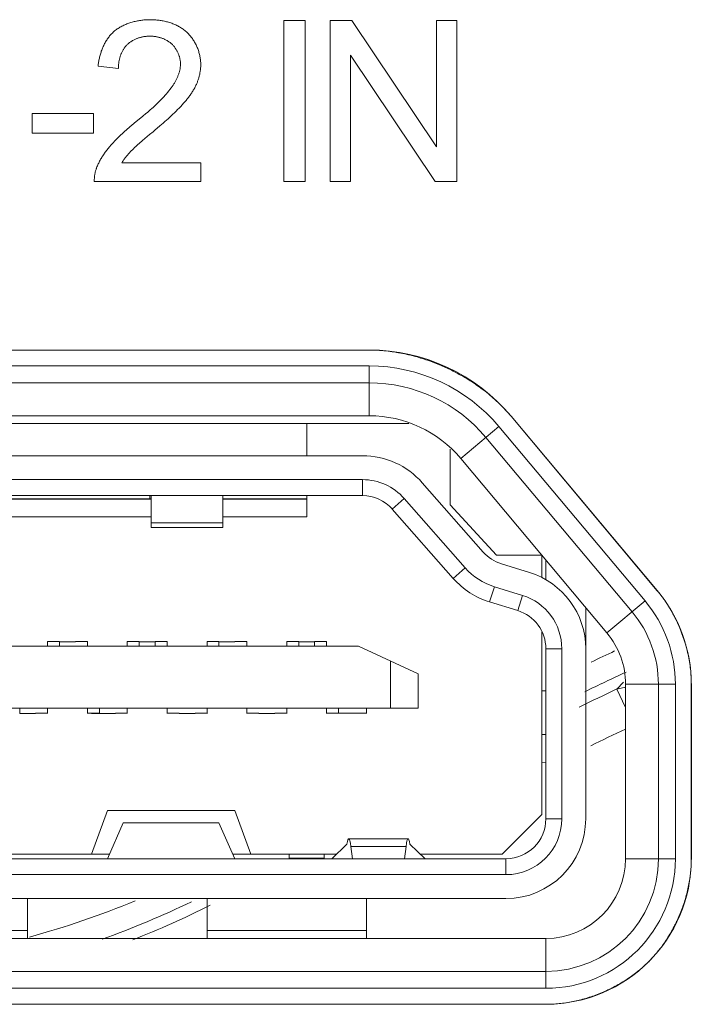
# Model space of a CAD drawing. Header units: millimetres. Extents: x 3925 to 5043, y -86 to 778.
# Tile 258 of 325: x 4797.61 to 4799.71, y 374.3 to 377.39. Entities that reach past the tile are written whole.
import ezdxf

# ---------------------------------------------------------------- set-up
doc = ezdxf.new("R2010")
doc.units = ezdxf.units.MM
doc.header["$LTSCALE"] = 46.255
for name, color, linetype in [('11_190F4G00BDXF_CONTINUOUS_LINE', 7, 'CONTINUOUS'), ('H30K-IO-LABEDXF_CONTINUOUS_LINE', 7, 'CONTINUOUS'), ('H30K-REAR-CODXF_CONTINUOUS_LINE', 7, 'CONTINUOUS'), ('H60-LSM-BASEDXF_CONTINUOUS_LINE', 7, 'CONTINUOUS'), ('LABEL-IO-H30DXF_CONTINUOUS_LINE', 7, 'CONTINUOUS')]:
    doc.layers.add(name, color=color, linetype=linetype)

msp = doc.modelspace()

# ---------------------------------------------------------------- linework, layer by layer
at = {"layer": '11_190F4G00BDXF_CONTINUOUS_LINE', "color": 7, "linetype": 'Continuous', "lineweight": 0}
for p, q in [((4796.1883, 376.1223), (4798.8294, 376.1223)), ((4798.5088, 376.1223), (4798.5088, 376.021)), ((4798.9588, 375.8666), (4798.9588, 376.0415)), ((4798.6836, 376.021), (4797.3863, 376.021)), ((4797.3988, 375.946), (4798.6836, 375.946)), ((4798.6836, 375.946), (4798.6836, 375.896)), ((4798.8713, 375.9362), (4799.0623, 375.7191)), ((4796.3341, 375.896), (4798.6836, 375.896)), ((4798.0175, 375.8848), (4798.0175, 375.896)), ((4798.0213, 375.896), (4798.0213, 375.796)), ((4798.2463, 375.796), (4798.2463, 375.896)), ((4798.5088, 375.896), (4798.5088, 375.8298)), ((4798.7774, 375.8536), (4798.815, 375.8866)), ((4799.006, 375.6696), (4798.815, 375.8866)), ((4798.0213, 375.8856), (4796.9963, 375.8856)), ((4796.9963, 375.8848), (4798.0213, 375.8848)), ((4798.5088, 375.8856), (4798.2463, 375.8856)), ((4798.2463, 375.8848), (4798.5088, 375.8848)), ((4799.1038, 375.7098), (4798.9588, 375.8666)), ((4798.0213, 375.8298), (4796.9963, 375.8298)), ((4798.5088, 375.8298), (4798.2463, 375.8298)), ((4798.9684, 375.6365), (4798.7774, 375.8536)), ((4798.0213, 375.811), (4798.2463, 375.811)), ((4798.0213, 375.796), (4798.2463, 375.796)), ((4799.1038, 375.7098), (4799.2463, 375.7098)), ((4799.2463, 375.7088), (4799.2463, 375.6394)), ((4799.1194, 375.6822), (4799.2074, 375.6551)), ((4799.2588, 375.6323), (4799.2588, 375.6939)), ((4799.006, 375.6696), (4798.9684, 375.6365)), ((4799.0826, 375.5627), (4799.0973, 375.6105)), ((4799.0973, 375.6105), (4799.1853, 375.5834)), ((4799.1853, 375.5834), (4799.1706, 375.5357)), ((4799.1706, 375.5357), (4799.0826, 375.5627)), ((4799.3838, 374.8835), (4799.3838, 375.545)), ((4799.2463, 374.8973), (4799.2463, 375.4688)), ((4798.6713, 375.4248), (4796.3463, 375.4248)), ((4797.6963, 375.4393), (4797.6963, 375.4248)), ((4797.7339, 375.4393), (4797.6963, 375.4393)), ((4797.7338, 375.4248), (4797.7338, 375.4393)), ((4797.7838, 375.4381), (4797.7338, 375.4381)), ((4797.7838, 375.4393), (4797.8213, 375.4393)), ((4797.7838, 375.4392), (4797.8213, 375.4393)), ((4797.8213, 375.4248), (4797.8213, 375.4393)), ((4797.9463, 375.4393), (4797.9463, 375.4248)), ((4797.9838, 375.4393), (4797.9463, 375.4393)), ((4797.9838, 375.4248), (4797.9838, 375.4393)), ((4798.0338, 375.4382), (4797.9838, 375.4382)), ((4798.0338, 375.4393), (4798.0713, 375.4393)), ((4798.0338, 375.4392), (4798.0713, 375.4393)), ((4798.0338, 375.4388), (4798.0338, 375.4248)), ((4798.0713, 375.4248), (4798.0713, 375.4393)), ((4798.1963, 375.4393), (4798.1963, 375.4248)), ((4798.2338, 375.4393), (4798.1963, 375.4393)), ((4798.2338, 375.4248), (4798.2338, 375.4393)), ((4798.2838, 375.4382), (4798.2338, 375.4382)), ((4798.2838, 375.4393), (4798.3213, 375.4393)), ((4798.2838, 375.4392), (4798.3213, 375.4393)), ((4798.3213, 375.4248), (4798.3213, 375.4393)), ((4798.4463, 375.4393), (4798.4463, 375.4248)), ((4798.4463, 375.4393), (4798.4838, 375.4393)), ((4798.4838, 375.4393), (4798.4463, 375.4393)), ((4798.4838, 375.4248), (4798.4838, 375.4388)), ((4798.5338, 375.4383), (4798.4838, 375.4383)), ((4798.5338, 375.4393), (4798.5713, 375.4393)), ((4798.5338, 375.4392), (4798.5713, 375.4393)), ((4798.5338, 375.4389), (4798.5338, 375.4248)), ((4798.5713, 375.4248), (4798.5713, 375.4393)), ((4798.6713, 375.4248), (4798.8588, 375.3373)), ((4799.2588, 374.8835), (4799.2588, 375.4162)), ((4799.3088, 375.4162), (4799.2588, 375.4162)), ((4799.3088, 375.4162), (4799.3088, 374.8835)), ((4798.7713, 375.3781), (4798.7713, 375.2298)), ((4798.8588, 375.2298), (4798.8588, 375.3373)), ((4799.2588, 375.2848), (4799.2463, 375.2848)), ((4796.1588, 375.2298), (4798.8588, 375.2298)), ((4797.6089, 375.2298), (4797.6089, 375.2136)), ((4797.6589, 375.2136), (4797.6089, 375.2136)), ((4797.6589, 375.2148), (4797.6963, 375.2148)), ((4797.6962, 375.2135), (4797.6964, 375.2142)), ((4797.6963, 375.2148), (4797.6963, 375.2298)), ((4797.8214, 375.2142), (4797.8212, 375.2135)), ((4797.8213, 375.2298), (4797.8213, 375.2148)), ((4797.8589, 375.2148), (4797.8213, 375.2148)), ((4797.8436, 375.2136), (4797.8342, 375.2136)), ((4797.8589, 375.2136), (4797.8436, 375.2136)), ((4797.8589, 375.2298), (4797.8589, 375.2142)), ((4797.9089, 375.2136), (4797.8589, 375.2136)), ((4797.9089, 375.2148), (4797.9463, 375.2148)), ((4797.9462, 375.2136), (4797.9464, 375.2142)), ((4797.9463, 375.2148), (4797.9463, 375.2298)), ((4798.0714, 375.2142), (4798.0712, 375.2136)), ((4798.0713, 375.2298), (4798.0713, 375.2148)), ((4798.1088, 375.2148), (4798.0713, 375.2148)), ((4798.1589, 375.2137), (4798.1088, 375.2137)), ((4798.1589, 375.2148), (4798.1963, 375.2148)), ((4798.1962, 375.2137), (4798.1964, 375.2142)), ((4798.1963, 375.2148), (4798.1963, 375.2298)), ((4798.3214, 375.2143), (4798.3212, 375.2137)), ((4798.3213, 375.2298), (4798.3213, 375.2148)), ((4798.3588, 375.2148), (4798.3213, 375.2148)), ((4798.4089, 375.2138), (4798.3588, 375.2138)), ((4798.4089, 375.2148), (4798.4463, 375.2148)), ((4798.4462, 375.2137), (4798.4464, 375.2143)), ((4798.4463, 375.2148), (4798.4463, 375.2298)), ((4798.5714, 375.2143), (4798.5712, 375.2138)), ((4798.5713, 375.2298), (4798.5713, 375.2148)), ((4798.5713, 375.2148), (4798.6089, 375.2148)), ((4798.6089, 375.2297), (4798.6089, 375.2143)), ((4798.6589, 375.2139), (4798.6089, 375.2139)), ((4798.6963, 375.2148), (4798.6588, 375.2148)), ((4798.6962, 375.2138), (4798.6964, 375.2143)), ((4798.6963, 375.2148), (4798.6963, 375.2298)), ((4799.2463, 375.1473), (4799.2588, 375.1473)), ((4799.2463, 375.0598), (4799.2588, 375.0591)), ((4797.8838, 374.9098), (4797.8338, 374.7723)), ((4797.8838, 374.9098), (4798.2838, 374.9098)), ((4798.3339, 374.7723), (4798.2838, 374.9098)), ((4797.8838, 374.7585), (4797.9338, 374.871)), ((4797.9338, 374.871), (4798.2338, 374.871)), ((4798.2338, 374.871), (4798.2838, 374.7585)), ((4799.2463, 374.8973), (4799.1213, 374.7723)), ((4799.3088, 374.8835), (4799.2588, 374.8835)), ((4798.827, 374.821), (4798.6407, 374.821)), ((4798.5876, 374.7585), (4798.635, 374.8041)), ((4798.6474, 374.7971), (4798.6524, 374.7585)), ((4798.6474, 374.7971), (4798.8203, 374.7971)), ((4798.8203, 374.7971), (4798.8153, 374.7585)), ((4798.8801, 374.7585), (4798.8327, 374.8041)), ((4795.8838, 374.7585), (4799.1338, 374.7585)), ((4797.89, 374.7723), (4797.1277, 374.7723)), ((4798.6019, 374.7723), (4798.2777, 374.7723)), ((4798.4538, 374.7723), (4798.4538, 374.7598)), ((4798.4538, 374.7598), (4798.5638, 374.7598)), ((4798.5638, 374.7598), (4798.5638, 374.7723)), ((4799.1213, 374.7723), (4798.8658, 374.7723)), ((4799.1338, 374.7085), (4799.1338, 374.7585)), ((4795.8838, 374.7085), (4799.1338, 374.7085)), ((4795.8838, 374.6335), (4799.1338, 374.6335)), ((4797.6338, 374.5085), (4797.6338, 374.6335)), ((4798.1963, 374.6335), (4798.1963, 374.5085)), ((4798.6963, 374.5085), (4798.6963, 374.6335)), ((4797.6338, 374.5335), (4797.3838, 374.5335)), ((4798.6963, 374.5335), (4798.1963, 374.5335))]:
    msp.add_line(p, q, dxfattribs=at)
for centre, radius, start, end in [((4798.6836, 375.771), 0.25, 41.3478, 90), ((4798.6836, 375.771), 0.175, 41.3472, 90), ((4798.6836, 375.771), 0.125, 41.3478, 90), ((4799.1561, 375.8017), 0.125, 221.3478, 252.8973), ((4799.1561, 375.8017), 0.2, 221.3478, 252.8975), ((4799.1338, 375.4162), 0.25, 0, 72.8973), ((4799.1561, 375.8017), 0.25, 221.3478, 252.8973), ((4799.1338, 375.4162), 0.175, 0, 72.8973), ((4799.1338, 375.4162), 0.125, 0, 72.8973), ((4799.1338, 374.8835), 0.25, 270, 0), ((4799.1338, 374.8835), 0.175, 270, 0), ((4799.1338, 374.8835), 0.125, 270, 0)]:
    msp.add_arc(centre, radius, start, end, dxfattribs=at)
for centre, start_param, end_param in [((4798.6407, 374.646), -0.528557, 0.442911), ((4798.827, 374.646), 5.840274, 6.811742)]:
    msp.add_ellipse(centre, major_axis=(0, 0.175), ratio=0.075758, start_param=start_param, end_param=end_param, dxfattribs=at)
at = {"layer": 'H30K-IO-LABEDXF_CONTINUOUS_LINE', "color": 7, "linetype": 'Continuous', "lineweight": 0}
for p, q in [((4798.4372, 376.8796), (4798.4372, 377.3848)), ((4798.4372, 377.3848), (4798.5043, 377.3848)), ((4798.5043, 377.3848), (4798.5043, 376.8796)), ((4798.5821, 376.8796), (4798.5821, 377.3848)), ((4798.5821, 377.3848), (4798.6507, 377.3848)), ((4798.6507, 377.3848), (4798.9158, 376.9883)), ((4798.9158, 376.9883), (4798.9158, 377.3848)), ((4798.9158, 377.3848), (4798.98, 377.3848)), ((4798.98, 377.3848), (4798.98, 376.8796)), ((4798.6463, 377.2761), (4798.6463, 376.8796)), ((4798.9113, 376.8796), (4798.6463, 377.2761)), ((4797.9183, 377.2345), (4797.8548, 377.2409)), ((4797.6485, 377.0313), (4797.6485, 377.0934)), ((4797.6485, 377.0934), (4797.8404, 377.0934)), ((4797.8404, 377.0934), (4797.8404, 377.0313)), ((4797.9955, 377.0851), (4798.0047, 377.0927)), ((4798.0587, 377.063), (4798.0483, 377.054)), ((4797.8404, 377.0313), (4797.6485, 377.0313)), ((4798.0015, 377.0146), (4797.9941, 377.0084)), ((4797.9293, 376.9389), (4798.1773, 376.9389)), ((4798.1773, 376.9389), (4798.1773, 376.8796)), ((4798.1773, 376.8796), (4797.8428, 376.8796)), ((4798.5043, 376.8796), (4798.4372, 376.8796)), ((4798.6463, 376.8796), (4798.5821, 376.8796)), ((4798.98, 376.8796), (4798.9113, 376.8796)), ((4796.3131, 376.352), (4798.7047, 376.352)), ((4799.1498, 376.1444), (4799.6083, 375.5981)), ((4799.715, 375.3049), (4799.715, 374.7584)), ((4799.7043, 374.6641), (4799.7005, 374.6485)), ((4799.3685, 374.3167), (4799.3535, 374.3131)), ((4799.2589, 374.3023), (4795.7589, 374.3023))]:
    msp.add_line(p, q, dxfattribs=at)
for points in [[(4797.9041, 377.3495), (4797.9067, 377.3517), (4797.9093, 377.3538), (4797.912, 377.3558), (4797.9147, 377.3578), (4797.9175, 377.3596), (4797.9204, 377.3615), (4797.9233, 377.3632), (4797.9262, 377.3649), (4797.9292, 377.3665), (4797.9323, 377.3681), (4797.9353, 377.3696), (4797.9384, 377.371), (4797.9416, 377.3723), (4797.9448, 377.3736), (4797.948, 377.3748), (4797.9513, 377.376), (4797.9545, 377.3771), (4797.9578, 377.3781), (4797.9612, 377.3791), (4797.9645, 377.38), (4797.9679, 377.3809), (4797.9713, 377.3817), (4797.9747, 377.3824), (4797.9781, 377.3831), (4797.9815, 377.3837), (4797.9849, 377.3843), (4797.9883, 377.3848), (4797.9918, 377.3852), (4797.9952, 377.3856), (4797.9986, 377.386), (4798.0021, 377.3863), (4798.0055, 377.3865), (4798.0089, 377.3867), (4798.0123, 377.3868), (4798.0157, 377.3869), (4798.019, 377.3869)], [(4798.019, 377.3869), (4798.0223, 377.3869), (4798.0256, 377.3868), (4798.029, 377.3867), (4798.0323, 377.3865), (4798.0357, 377.3862), (4798.0391, 377.3859), (4798.0424, 377.3856), (4798.0458, 377.3851), (4798.0492, 377.3847), (4798.0526, 377.3841), (4798.0559, 377.3836), (4798.0593, 377.3829), (4798.0626, 377.3822), (4798.066, 377.3814), (4798.0693, 377.3806), (4798.0726, 377.3797), (4798.0759, 377.3788), (4798.0792, 377.3778), (4798.0824, 377.3767), (4798.0856, 377.3756), (4798.0888, 377.3744), (4798.092, 377.3731), (4798.0951, 377.3718), (4798.0982, 377.3704), (4798.1013, 377.369), (4798.1043, 377.3675), (4798.1072, 377.3659), (4798.1102, 377.3643), (4798.1131, 377.3626), (4798.1159, 377.3608), (4798.1187, 377.359), (4798.1214, 377.3571), (4798.1241, 377.3551), (4798.1267, 377.3531), (4798.1292, 377.351), (4798.1317, 377.3488), (4798.1341, 377.3466)], [(4797.8548, 377.2409), (4797.8552, 377.244), (4797.8555, 377.2471), (4797.8559, 377.2503), (4797.8564, 377.2534), (4797.8569, 377.2566), (4797.8575, 377.2598), (4797.8581, 377.2629), (4797.8588, 377.2661), (4797.8595, 377.2693), (4797.8603, 377.2724), (4797.8611, 377.2756), (4797.862, 377.2787), (4797.8629, 377.2818), (4797.8639, 377.285), (4797.8649, 377.288), (4797.866, 377.2911), (4797.8672, 377.2942), (4797.8684, 377.2972), (4797.8696, 377.3002), (4797.8709, 377.3032), (4797.8723, 377.3061), (4797.8737, 377.309), (4797.8752, 377.3119), (4797.8767, 377.3148), (4797.8783, 377.3176), (4797.88, 377.3203), (4797.8817, 377.323), (4797.8834, 377.3257), (4797.8852, 377.3283), (4797.8871, 377.3309), (4797.889, 377.3335), (4797.891, 377.3359), (4797.893, 377.3383), (4797.8951, 377.3407), (4797.8973, 377.343), (4797.8995, 377.3452), (4797.9018, 377.3474), (4797.9041, 377.3495)], [(4798.1341, 377.3466), (4798.1363, 377.3444), (4798.1385, 377.3421), (4798.1407, 377.3398), (4798.1427, 377.3375), (4798.1447, 377.3351), (4798.1467, 377.3326), (4798.1486, 377.33), (4798.1505, 377.3275), (4798.1523, 377.3248), (4798.154, 377.3221), (4798.1557, 377.3194), (4798.1573, 377.3166), (4798.1589, 377.3138), (4798.1604, 377.311), (4798.1619, 377.3081), (4798.1632, 377.3052), (4798.1646, 377.3022), (4798.1658, 377.2993), (4798.167, 377.2963), (4798.1681, 377.2932), (4798.1692, 377.2902), (4798.1702, 377.2871), (4798.1711, 377.284), (4798.172, 377.2809), (4798.1728, 377.2778), (4798.1735, 377.2747), (4798.1741, 377.2715), (4798.1747, 377.2684), (4798.1752, 377.2653), (4798.1756, 377.2621), (4798.1759, 377.259), (4798.1762, 377.2558), (4798.1764, 377.2527), (4798.1765, 377.2496), (4798.1766, 377.2465)], [(4797.9456, 377.3086), (4797.9442, 377.3071), (4797.9428, 377.3056), (4797.9414, 377.304), (4797.9401, 377.3024), (4797.9388, 377.3008), (4797.9375, 377.2991), (4797.9363, 377.2974), (4797.9352, 377.2956), (4797.934, 377.2938), (4797.933, 377.292), (4797.9319, 377.2901), (4797.9309, 377.2883), (4797.93, 377.2864), (4797.929, 377.2844), (4797.9282, 377.2825), (4797.9273, 377.2805), (4797.9265, 377.2785), (4797.9258, 377.2765), (4797.925, 377.2745), (4797.9244, 377.2724), (4797.9237, 377.2704), (4797.9231, 377.2683), (4797.9225, 377.2662), (4797.922, 377.2641), (4797.9215, 377.262), (4797.921, 377.2599), (4797.9206, 377.2578), (4797.9202, 377.2556), (4797.9199, 377.2535), (4797.9196, 377.2514), (4797.9193, 377.2493), (4797.9191, 377.2471), (4797.9189, 377.245), (4797.9187, 377.2429), (4797.9185, 377.2408), (4797.9184, 377.2387), (4797.9184, 377.2366), (4797.9183, 377.2345)], [(4798.0176, 377.3354), (4798.0155, 377.3354), (4798.0134, 377.3353), (4798.0113, 377.3352), (4798.0092, 377.3351), (4798.0071, 377.3349), (4798.005, 377.3347), (4798.0029, 377.3344), (4798.0008, 377.3341), (4797.9986, 377.3338), (4797.9965, 377.3334), (4797.9944, 377.333), (4797.9923, 377.3326), (4797.9902, 377.3321), (4797.9881, 377.3316), (4797.986, 377.331), (4797.9839, 377.3304), (4797.9819, 377.3298), (4797.9798, 377.3291), (4797.9778, 377.3284), (4797.9758, 377.3276), (4797.9738, 377.3268), (4797.9718, 377.326), (4797.9699, 377.3251), (4797.9679, 377.3242), (4797.966, 377.3232), (4797.9642, 377.3222), (4797.9623, 377.3212), (4797.9605, 377.3201), (4797.9587, 377.319), (4797.9569, 377.3178), (4797.9552, 377.3166), (4797.9535, 377.3154), (4797.9518, 377.3141), (4797.9502, 377.3128), (4797.9487, 377.3114), (4797.9471, 377.31), (4797.9456, 377.3086)], [(4798.0866, 377.3101), (4798.0851, 377.3115), (4798.0836, 377.3128), (4798.082, 377.3142), (4798.0804, 377.3154), (4798.0787, 377.3167), (4798.0771, 377.3179), (4798.0753, 377.319), (4798.0736, 377.3201), (4798.0718, 377.3212), (4798.07, 377.3222), (4798.0682, 377.3232), (4798.0663, 377.3242), (4798.0644, 377.3251), (4798.0625, 377.326), (4798.0606, 377.3268), (4798.0586, 377.3276), (4798.0566, 377.3284), (4798.0547, 377.3291), (4798.0526, 377.3298), (4798.0506, 377.3304), (4798.0486, 377.331), (4798.0466, 377.3316), (4798.0445, 377.3321), (4798.0424, 377.3326), (4798.0404, 377.333), (4798.0383, 377.3334), (4798.0362, 377.3338), (4798.0341, 377.3341), (4798.0321, 377.3344), (4798.03, 377.3347), (4798.0279, 377.3349), (4798.0258, 377.3351), (4798.0238, 377.3352), (4798.0217, 377.3353), (4798.0196, 377.3354), (4798.0176, 377.3354)], [(4798.1131, 377.2479), (4798.113, 377.2498), (4798.113, 377.2518), (4798.1128, 377.2537), (4798.1127, 377.2557), (4798.1125, 377.2576), (4798.1122, 377.2596), (4798.1119, 377.2615), (4798.1115, 377.2635), (4798.1111, 377.2654), (4798.1107, 377.2674), (4798.1102, 377.2693), (4798.1096, 377.2712), (4798.1091, 377.2731), (4798.1084, 377.275), (4798.1078, 377.2769), (4798.1071, 377.2788), (4798.1063, 377.2807), (4798.1055, 377.2825), (4798.1047, 377.2844), (4798.1039, 377.2862), (4798.103, 377.288), (4798.102, 377.2897), (4798.101, 377.2915), (4798.1, 377.2932), (4798.099, 377.2949), (4798.0979, 377.2966), (4798.0968, 377.2982), (4798.0956, 377.2998), (4798.0944, 377.3014), (4798.0932, 377.3029), (4798.092, 377.3044), (4798.0907, 377.3059), (4798.0893, 377.3074), (4798.088, 377.3087), (4798.0866, 377.3101)], [(4798.0838, 377.1731), (4798.0851, 377.1749), (4798.0864, 377.1767), (4798.0877, 377.1786), (4798.089, 377.1805), (4798.0903, 377.1823), (4798.0915, 377.1843), (4798.0927, 377.1862), (4798.0939, 377.1881), (4798.0951, 377.1901), (4798.0962, 377.1921), (4798.0974, 377.1941), (4798.0985, 377.1961), (4798.0995, 377.1981), (4798.1006, 377.2002), (4798.1016, 377.2023), (4798.1026, 377.2043), (4798.1035, 377.2064), (4798.1044, 377.2085), (4798.1053, 377.2106), (4798.1061, 377.2128), (4798.1069, 377.2149), (4798.1077, 377.2171), (4798.1084, 377.2192), (4798.109, 377.2214), (4798.1096, 377.2236), (4798.1102, 377.2258), (4798.1107, 377.2279), (4798.1112, 377.2301), (4798.1116, 377.2324), (4798.112, 377.2346), (4798.1123, 377.2368), (4798.1126, 377.239), (4798.1128, 377.2412), (4798.1129, 377.2434), (4798.113, 377.2457), (4798.1131, 377.2479)], [(4798.1766, 377.2465), (4798.1765, 377.2439), (4798.1765, 377.2414), (4798.1764, 377.2389), (4798.1762, 377.2363), (4798.176, 377.2338), (4798.1757, 377.2312), (4798.1755, 377.2287), (4798.1751, 377.2262), (4798.1747, 377.2236), (4798.1743, 377.2211), (4798.1738, 377.2186), (4798.1733, 377.2161), (4798.1728, 377.2136), (4798.1722, 377.2111), (4798.1716, 377.2086), (4798.1709, 377.2061), (4798.1702, 377.2037), (4798.1694, 377.2012), (4798.1686, 377.1988), (4798.1678, 377.1964), (4798.1669, 377.194), (4798.166, 377.1916), (4798.1651, 377.1892), (4798.1641, 377.1869)], [(4798.1641, 377.1869), (4798.1629, 377.1842), (4798.1617, 377.1814), (4798.1604, 377.1788), (4798.1591, 377.1761), (4798.1577, 377.1735), (4798.1563, 377.1708), (4798.1549, 377.1682), (4798.1534, 377.1657), (4798.1518, 377.1631), (4798.1502, 377.1606), (4798.1486, 377.1581), (4798.147, 377.1556), (4798.1453, 377.1531), (4798.1435, 377.1507), (4798.1418, 377.1482), (4798.14, 377.1458), (4798.1382, 377.1434), (4798.1364, 377.1411), (4798.1345, 377.1387), (4798.1326, 377.1364), (4798.1307, 377.1341), (4798.1288, 377.1318), (4798.1269, 377.1295), (4798.1249, 377.1273), (4798.123, 377.125)], [(4798.0047, 377.0927), (4798.0092, 377.0966), (4798.0138, 377.1005), (4798.0183, 377.1044), (4798.0228, 377.1083), (4798.0272, 377.1123), (4798.0316, 377.1163), (4798.036, 377.1204), (4798.0403, 377.1245), (4798.0446, 377.1286), (4798.0488, 377.1328), (4798.053, 377.1371), (4798.0571, 377.1413), (4798.0611, 377.1457), (4798.0651, 377.1501), (4798.069, 377.1546), (4798.0728, 377.1591), (4798.0766, 377.1637), (4798.0802, 377.1684), (4798.0838, 377.1731)], [(4798.123, 377.125), (4798.1183, 377.1199), (4798.1137, 377.1149), (4798.1089, 377.11), (4798.1041, 377.1051), (4798.0992, 377.1002), (4798.0943, 377.0954), (4798.0893, 377.0907), (4798.0843, 377.086), (4798.0793, 377.0813), (4798.0742, 377.0767), (4798.069, 377.0721), (4798.0639, 377.0675), (4798.0587, 377.063)], [(4797.9597, 377.0554), (4797.9683, 377.0626), (4797.9955, 377.0851)], [(4797.8914, 376.9899), (4797.8951, 376.9941), (4797.8988, 376.9982), (4797.9026, 377.0023), (4797.9064, 377.0064), (4797.9103, 377.0104), (4797.9142, 377.0143), (4797.9182, 377.0182), (4797.9222, 377.0221), (4797.9262, 377.0259), (4797.9303, 377.0297), (4797.9344, 377.0335), (4797.9386, 377.0372), (4797.9428, 377.0409), (4797.947, 377.0446), (4797.9512, 377.0482), (4797.9554, 377.0519), (4797.9597, 377.0554)], [(4798.0273, 377.0361), (4798.0163, 377.0269), (4798.0015, 377.0146)], [(4798.0483, 377.054), (4798.0326, 377.0406), (4798.0273, 377.0361)], [(4797.9941, 377.0084), (4797.9905, 377.0053), (4797.9869, 377.0022), (4797.9832, 376.999), (4797.9797, 376.9958), (4797.9761, 376.9926), (4797.9726, 376.9894), (4797.9691, 376.9861), (4797.9656, 376.9827), (4797.9622, 376.9794), (4797.9588, 376.976), (4797.9555, 376.9725)], [(4797.8501, 376.9228), (4797.8513, 376.9258), (4797.8526, 376.9289), (4797.8539, 376.9319), (4797.8552, 376.9349), (4797.8566, 376.9379), (4797.8581, 376.9408), (4797.8596, 376.9437), (4797.8612, 376.9467), (4797.8628, 376.9496), (4797.8644, 376.9524), (4797.8661, 376.9553), (4797.8678, 376.9581), (4797.8696, 376.9609), (4797.8714, 376.9636), (4797.8733, 376.9664), (4797.8752, 376.9691), (4797.8771, 376.9718), (4797.879, 376.9745), (4797.881, 376.9771), (4797.8831, 376.9797), (4797.8851, 376.9823), (4797.8872, 376.9849), (4797.8893, 376.9874), (4797.8914, 376.9899)], [(4797.9555, 376.9725), (4797.9539, 376.9708), (4797.9523, 376.969), (4797.9507, 376.9673), (4797.9491, 376.9655), (4797.9476, 376.9637), (4797.946, 376.9619), (4797.9445, 376.9601), (4797.943, 376.9582), (4797.9415, 376.9564), (4797.9401, 376.9545), (4797.9386, 376.9526), (4797.9372, 376.9507), (4797.9358, 376.9488), (4797.9345, 376.9468), (4797.9331, 376.9449), (4797.9318, 376.9429), (4797.9306, 376.9409), (4797.9293, 376.9389)], [(4797.8428, 376.8796), (4797.8428, 376.8815), (4797.8428, 376.8834), (4797.8428, 376.8853), (4797.8429, 376.8872), (4797.843, 376.8891), (4797.8431, 376.8911), (4797.8433, 376.893), (4797.8435, 376.8949), (4797.8437, 376.8968), (4797.8439, 376.8987), (4797.8442, 376.9006), (4797.8445, 376.9025), (4797.8449, 376.9044), (4797.8453, 376.9063), (4797.8457, 376.9081), (4797.8461, 376.91), (4797.8466, 376.9119), (4797.8471, 376.9137), (4797.8477, 376.9155), (4797.8482, 376.9174), (4797.8488, 376.9192), (4797.8495, 376.921), (4797.8501, 376.9228)], [(4798.7047, 376.352), (4798.7112, 376.3519), (4798.7178, 376.3518), (4798.7244, 376.3516), (4798.7309, 376.3513), (4798.7375, 376.3509), (4798.7441, 376.3504), (4798.7507, 376.3499), (4798.7573, 376.3492), (4798.7639, 376.3485), (4798.7705, 376.3477), (4798.7771, 376.3468), (4798.7837, 376.3459), (4798.7904, 376.3448), (4798.797, 376.3437), (4798.8036, 376.3425), (4798.8102, 376.3412), (4798.8168, 376.3398)], [(4798.8168, 376.3398), (4798.8204, 376.339), (4798.8241, 376.3382), (4798.8277, 376.3374), (4798.8314, 376.3365), (4798.835, 376.3356), (4798.8387, 376.3347), (4798.8423, 376.3338), (4798.846, 376.3328), (4798.8496, 376.3318)], [(4798.8496, 376.3318), (4798.8551, 376.3303), (4798.8607, 376.3287), (4798.8662, 376.327), (4798.8717, 376.3253), (4798.8772, 376.3236), (4798.8827, 376.3218), (4798.8881, 376.3199), (4798.8936, 376.318), (4798.899, 376.3161), (4798.9044, 376.314), (4798.9098, 376.312), (4798.9152, 376.3099), (4798.9206, 376.3077)], [(4798.9206, 376.3077), (4798.9254, 376.3057), (4798.9302, 376.3037), (4798.9349, 376.3017), (4798.9396, 376.2996), (4798.9444, 376.2975), (4798.9491, 376.2953), (4798.9537, 376.2931), (4798.9584, 376.2908), (4798.963, 376.2886), (4798.9677, 376.2862), (4798.9723, 376.2839), (4798.9769, 376.2815)], [(4798.9769, 376.2815), (4798.9804, 376.2796), (4798.984, 376.2777), (4798.9875, 376.2757), (4798.9911, 376.2738), (4798.9946, 376.2718), (4798.9981, 376.2698), (4799.0016, 376.2677), (4799.0051, 376.2657), (4799.0085, 376.2636), (4799.012, 376.2615)], [(4799.012, 376.2615), (4799.0153, 376.2595), (4799.0186, 376.2574), (4799.0219, 376.2553), (4799.0252, 376.2532), (4799.0285, 376.2511), (4799.0317, 376.2489), (4799.035, 376.2467), (4799.0382, 376.2446), (4799.0414, 376.2423)], [(4799.0414, 376.2423), (4799.0444, 376.2402), (4799.0475, 376.2381), (4799.0505, 376.2359), (4799.0534, 376.2338), (4799.0564, 376.2316), (4799.0594, 376.2294), (4799.0623, 376.2272), (4799.0652, 376.2249), (4799.0681, 376.2227)], [(4799.0681, 376.2227), (4799.0735, 376.2185), (4799.0787, 376.2143), (4799.0839, 376.21), (4799.089, 376.2056), (4799.0941, 376.2012), (4799.0991, 376.1968), (4799.1041, 376.1922), (4799.1089, 376.1877), (4799.1138, 376.1831), (4799.1185, 376.1784), (4799.1232, 376.1737), (4799.1278, 376.1689), (4799.1324, 376.1641), (4799.1368, 376.1593), (4799.1412, 376.1544), (4799.1456, 376.1494), (4799.1498, 376.1444)], [(4799.6083, 375.5981), (4799.6112, 375.5946), (4799.6141, 375.591), (4799.6169, 375.5874), (4799.6197, 375.5838), (4799.6225, 375.5802), (4799.6252, 375.5765), (4799.6279, 375.5728), (4799.6305, 375.569), (4799.6332, 375.5652), (4799.6358, 375.5614), (4799.6383, 375.5576), (4799.6408, 375.5537), (4799.6433, 375.5498), (4799.6457, 375.5458), (4799.6481, 375.5419)], [(4799.6481, 375.5419), (4799.6497, 375.5392), (4799.6513, 375.5365), (4799.6529, 375.5338), (4799.6544, 375.531), (4799.6559, 375.5283), (4799.6574, 375.5256), (4799.6589, 375.5228), (4799.6604, 375.52), (4799.6618, 375.5173), (4799.6633, 375.5145)], [(4799.6633, 375.5145), (4799.6661, 375.5089), (4799.6688, 375.5034), (4799.6714, 375.4978), (4799.6739, 375.4921), (4799.6764, 375.4864), (4799.6789, 375.4807), (4799.6812, 375.475), (4799.6835, 375.4692), (4799.6857, 375.4634), (4799.6878, 375.4576), (4799.6898, 375.4517), (4799.6918, 375.4458), (4799.6937, 375.4399), (4799.6955, 375.434), (4799.6973, 375.428), (4799.6989, 375.4221), (4799.7005, 375.4161)], [(4799.7005, 375.4161), (4799.702, 375.4103), (4799.7033, 375.4045), (4799.7046, 375.3986), (4799.7059, 375.3928), (4799.707, 375.387), (4799.7081, 375.3811), (4799.7091, 375.3752), (4799.71, 375.3694), (4799.7109, 375.3635), (4799.7117, 375.3576), (4799.7123, 375.3518), (4799.713, 375.3459), (4799.7135, 375.34), (4799.7139, 375.3341), (4799.7143, 375.3283), (4799.7146, 375.3224), (4799.7148, 375.3166), (4799.7149, 375.3107), (4799.715, 375.3049)], [(4799.715, 374.7584), (4799.7149, 374.7532), (4799.7148, 374.748), (4799.7147, 374.7428), (4799.7144, 374.7375), (4799.7141, 374.7323), (4799.7138, 374.727), (4799.7133, 374.7218), (4799.7128, 374.7166), (4799.7123, 374.7113), (4799.7116, 374.706), (4799.7109, 374.7008), (4799.7102, 374.6955), (4799.7093, 374.6903), (4799.7085, 374.685), (4799.7075, 374.6798), (4799.7065, 374.6746), (4799.7054, 374.6693), (4799.7043, 374.6641)], [(4799.7005, 374.6485), (4799.6992, 374.6434), (4799.6977, 374.6382), (4799.6962, 374.633), (4799.6947, 374.6279), (4799.6931, 374.6228), (4799.6914, 374.6176), (4799.6897, 374.6125), (4799.6879, 374.6075), (4799.6861, 374.6024), (4799.6842, 374.5974), (4799.6822, 374.5923), (4799.6802, 374.5873), (4799.6782, 374.5824), (4799.6761, 374.5774), (4799.6739, 374.5725)], [(4799.6739, 374.5725), (4799.6727, 374.5697), (4799.6714, 374.567), (4799.6702, 374.5643), (4799.6689, 374.5616), (4799.6676, 374.5589), (4799.6663, 374.5562), (4799.665, 374.5535), (4799.6636, 374.5509)], [(4799.6636, 374.5509), (4799.6611, 374.5459), (4799.6585, 374.541), (4799.6559, 374.5361), (4799.6532, 374.5313), (4799.6504, 374.5264), (4799.6476, 374.5217), (4799.6447, 374.5169), (4799.6418, 374.5122), (4799.6389, 374.5076), (4799.6358, 374.5029), (4799.6328, 374.4984), (4799.6297, 374.4938), (4799.6265, 374.4893), (4799.6233, 374.4849), (4799.62, 374.4805), (4799.6167, 374.4761)], [(4799.6167, 374.4761), (4799.6141, 374.4729), (4799.6115, 374.4696), (4799.6089, 374.4664), (4799.6063, 374.4632), (4799.6036, 374.4601), (4799.601, 374.4569), (4799.5982, 374.4538), (4799.5955, 374.4508), (4799.5927, 374.4477), (4799.5899, 374.4447), (4799.5871, 374.4418), (4799.5843, 374.4388), (4799.5814, 374.4359)], [(4799.5814, 374.4359), (4799.5787, 374.4333), (4799.576, 374.4307), (4799.5733, 374.4281), (4799.5706, 374.4255), (4799.5678, 374.4229), (4799.565, 374.4204), (4799.5622, 374.4179), (4799.5593, 374.4154), (4799.5564, 374.413), (4799.5535, 374.4105), (4799.5506, 374.4081), (4799.5476, 374.4057), (4799.5446, 374.4033)], [(4799.5446, 374.4033), (4799.5404, 374.4), (4799.536, 374.3967), (4799.5317, 374.3935), (4799.5273, 374.3903), (4799.5228, 374.3872), (4799.5183, 374.3841), (4799.5138, 374.3811), (4799.5092, 374.3781), (4799.5046, 374.3752), (4799.5, 374.3723), (4799.4953, 374.3695), (4799.4905, 374.3667), (4799.4858, 374.364), (4799.481, 374.3613), (4799.4762, 374.3587), (4799.4713, 374.3562), (4799.4664, 374.3536)], [(4799.4664, 374.3536), (4799.4638, 374.3523), (4799.4611, 374.351), (4799.4584, 374.3497), (4799.4558, 374.3484), (4799.4531, 374.3472), (4799.4504, 374.3459), (4799.4477, 374.3447), (4799.445, 374.3435)], [(4799.445, 374.3435), (4799.4401, 374.3413), (4799.4351, 374.3392), (4799.4301, 374.3371), (4799.425, 374.3351), (4799.42, 374.3331), (4799.4149, 374.3312), (4799.4098, 374.3294), (4799.4047, 374.3276), (4799.3996, 374.3259), (4799.3944, 374.3242), (4799.3893, 374.3226), (4799.3841, 374.321), (4799.3789, 374.3195), (4799.3737, 374.3181), (4799.3685, 374.3167)], [(4799.3535, 374.3131), (4799.3483, 374.312), (4799.343, 374.3109), (4799.3378, 374.3099), (4799.3325, 374.3089), (4799.3273, 374.308), (4799.322, 374.3072), (4799.3167, 374.3064), (4799.3114, 374.3057), (4799.3062, 374.3051), (4799.3009, 374.3045), (4799.2956, 374.304), (4799.2904, 374.3036), (4799.2851, 374.3032), (4799.2798, 374.3029), (4799.2746, 374.3026), (4799.2694, 374.3025), (4799.2641, 374.3024), (4799.2589, 374.3023)]]:
    msp.add_lwpolyline(points, dxfattribs=at)
at = {"layer": 'H30K-REAR-CODXF_CONTINUOUS_LINE', "color": 7, "linetype": 'Continuous', "lineweight": 0}
for p, q in [((4796.313, 376.3021), (4798.7047, 376.3021)), ((4798.7047, 376.3021), (4798.7047, 376.146)), ((4796.313, 376.249), (4798.7047, 376.249)), ((4796.313, 376.146), (4798.7047, 376.146)), ((4799.1115, 376.1124), (4798.9919, 376.0121)), ((4799.1115, 376.1124), (4799.5699, 375.566)), ((4799.0709, 376.0783), (4799.5293, 375.5319)), ((4798.9919, 376.0121), (4799.4504, 375.4657)), ((4799.5699, 375.566), (4799.4504, 375.4657)), ((4799.5088, 375.305), (4799.5088, 374.7585)), ((4799.6649, 375.305), (4799.5088, 375.305)), ((4799.6119, 375.305), (4799.6119, 374.7585)), ((4799.6649, 375.305), (4799.6649, 374.7585)), ((4799.6649, 374.7585), (4799.5088, 374.7585)), ((4799.2588, 374.5085), (4795.7588, 374.5085)), ((4799.2588, 374.3524), (4799.2588, 374.5085)), ((4799.2588, 374.4055), (4795.7588, 374.4055)), ((4799.2588, 374.3524), (4795.7588, 374.3524))]:
    msp.add_line(p, q, dxfattribs=at)
for centre, radius, start, end in [((4798.7047, 375.771), 0.5311, 40, 90), ((4798.7047, 375.771), 0.478, 40, 90), ((4798.7047, 375.771), 0.375, 40, 90), ((4799.2588, 375.305), 0.4061, 0, 40), ((4799.2588, 375.305), 0.353, 0, 40), ((4799.2588, 375.305), 0.25, 0, 40), ((4799.2588, 374.7585), 0.4061, 270, 0), ((4799.2588, 374.7585), 0.353, 270, 0), ((4799.2588, 374.7585), 0.25, 270, 0)]:
    msp.add_arc(centre, radius, start, end, dxfattribs=at)
at = {"layer": 'H60-LSM-BASEDXF_CONTINUOUS_LINE', "color": 7, "linetype": 'Continuous', "lineweight": 0}
for p, q in [((4799.5024, 375.3114), (4799.4815, 375.2901)), ((4799.4815, 375.2901), (4799.5088, 375.2954)), ((4799.5088, 375.2324), (4799.4815, 375.2901))]:
    msp.add_line(p, q, dxfattribs=at)
for centre, radius, start, end in [((4805.5088, 362.5548), 14.2003, 115.14721, 115.47552), ((4805.5088, 362.5548), 14.1253, 115.12891, 115.7104), ((4805.5088, 362.5548), 14.0896, 115.32695, 115.86137), ((4805.5088, 362.5548), 13.9647, 115.44657, 115.94005), ((4796.8974, 377.2123), 2.7997, 285.3727, 292.5542), ((4796.8974, 377.2123), 2.8747, 289.7276, 295.7692), ((4796.8974, 377.2123), 2.9104, 291.4873, 296.7265)]:
    msp.add_arc(centre, radius, start, end, dxfattribs=at)
at = {"layer": 'LABEL-IO-H30DXF_CONTINUOUS_LINE', "color": 7, "linetype": 'Continuous', "lineweight": 0}
for p, q in [((4796.313, 376.3521), (4798.7047, 376.3521)), ((4799.1498, 376.1445), (4799.6082, 375.5982)), ((4799.7149, 375.305), (4799.7149, 374.7585)), ((4799.2588, 374.3024), (4795.7588, 374.3024))]:
    msp.add_line(p, q, dxfattribs=at)
for centre, radius, start, end in [((4798.7047, 375.771), 0.5811, 40, 90), ((4799.2588, 375.305), 0.4561, 0, 40), ((4799.2588, 374.7585), 0.4561, 270, 0)]:
    msp.add_arc(centre, radius, start, end, dxfattribs=at)

doc.saveas('drawing.dxf')
